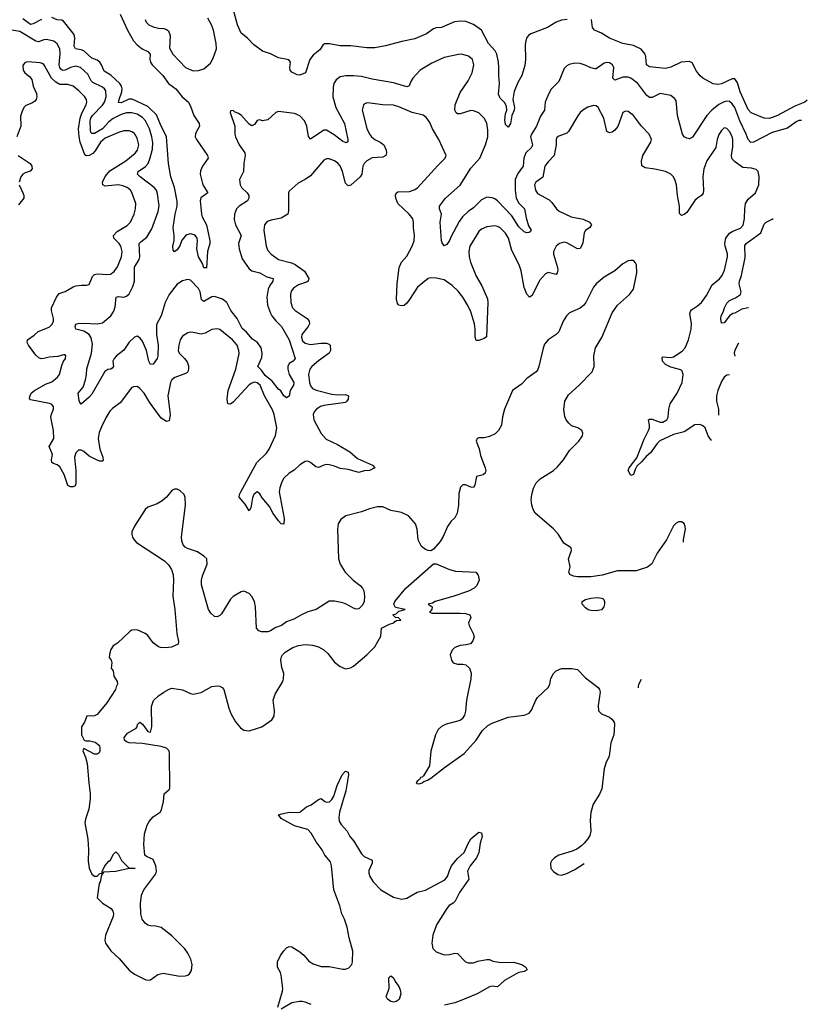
# Model space of a CAD drawing. Header units: inches. Extents: x 1834610 to 2027685, y 642842 to 774116.
# Tile 596 of 632: x 2010889 to 2016793, y 721612 to 728987. Entities that reach past the tile are written whole.
import ezdxf

# ---------------------------------------------------------------- set-up
doc = ezdxf.new("R2010")
doc.units = ezdxf.units.IN
doc.header["$MEASUREMENT"] = 0
doc.layers.add('C0712', color=7, linetype='Continuous')

msp = doc.modelspace()

# ---------------------------------------------------------------- linework, layer by layer
at = {"layer": 'C0712', "color": 5}
for points, elevation in [([(2011641.5, 729030), (2011698, 728910), (2011742.7, 728830), (2011770, 728799.7), (2011806, 728770), (2011850.3, 728750), (2011866.3, 728730), (2011864.9, 728690), (2011869.2, 728670), (2011882.3, 728650), (2011962.4, 728570), (2012003.9, 728510), (2012059.6, 728470), (2012105.8, 728410), (2012154, 728370), (2012172.9, 728332.9), (2012194.7, 728270), (2012234.3, 728210), (2012236, 728190), (2012206.2, 728133.8), (2012205.4, 728110), (2012213.2, 728090), (2012298, 727970), (2012301.6, 727950), (2012259, 727890), (2012245, 727855), (2012242.2, 727830), (2012260.7, 727750), (2012299.5, 727690), (2012247.1, 727652.9), (2012241.8, 727630), (2012251.7, 727530), (2012257.4, 727510), (2012290.2, 727449.8), (2012313.4, 727330), (2012313.1, 727310), (2012296.4, 727250), (2012290, 727126), (2012288.8, 727128.9), (2012270, 727129.3), (2012260.1, 727160.1), (2012228.4, 727210), (2012216.8, 727270), (2012221.6, 727330), (2012218.5, 727350), (2012207.6, 727367.6), (2012196.1, 727376.1), (2012170, 727383), (2012142.9, 727377.1), (2012131.1, 727368.9), (2012103.7, 727336.3), (2012090, 727293.2), (2012070, 727263.7), (2012050, 727249.2), (2012040.2, 727260.2), (2012037, 727290), (2012045.9, 727334.1), (2012047.4, 727370), (2012039.8, 727430), (2012054.2, 727530), (2012069.2, 727590), (2012068.7, 727628.6), (2012049.2, 727730), (2012022, 727810), (2012003.5, 727910), (2011989.1, 728110), (2011943.3, 728203.3), (2011914.9, 728274.9), (2011850, 728336.6), (2011733.1, 728393.1), (2011707.3, 728392.7), (2011650, 728365.2), (2011630, 728367.6), (2011633.6, 728390), (2011654.1, 728445.9), (2011656.9, 728470), (2011652.3, 728490), (2011640.8, 728510), (2011571.3, 728571.3), (2011521.8, 728601.8), (2011503.2, 728650), (2011489.8, 728670), (2011470, 728684.1), (2011430, 728700.4), (2011370, 728753.5), (2011350, 728762.9), (2011308, 728770), (2011298, 728790), (2011303.2, 728850), (2011296.7, 728876.7), (2011217.4, 728977.4), (2011203.6, 728983.6), (2011170, 728987.1), (2011130, 729003.2)], 240), ([(2014992, 728988), (2014950, 728983.5), (2014910, 728969.7), (2014845.5, 728930), (2014719.3, 728880.7), (2014702.4, 728870), (2014690, 728854.5), (2014681.8, 728830), (2014679.1, 728800.9), (2014680.7, 728690), (2014675.6, 728644.4), (2014652.4, 728570), (2014622.2, 728517.8), (2014595.6, 728450), (2014585.3, 728390), (2014597.8, 728330), (2014595.3, 728310), (2014578, 728270), (2014568, 728210), (2014550, 728182.7), (2014530, 728202.7), (2014524.9, 728235.1), (2014530, 728282), (2014540.5, 728310), (2014538.4, 728338.4), (2014524.7, 728364.7), (2014490, 728399.5), (2014479.1, 728430), (2014485.3, 728510), (2014479.8, 728570), (2014481.6, 728630), (2014478.3, 728670), (2014464.7, 728730), (2014453.8, 728753.8), (2014403.2, 728810), (2014350, 728909.7), (2014290.9, 728950.9), (2014234.1, 728974.1), (2014190, 728976.8), (2014149.2, 728970.8), (2014050, 728928.2), (2014010, 728926), (2013990, 728918.7), (2013937.5, 728882.5), (2013850, 728843), (2013754.7, 728825.3), (2013632, 728792), (2013550, 728776.9), (2013490, 728775.8), (2013372.2, 728792.3), (2013290, 728792.6), (2013212.2, 728807.8), (2013174, 728806), (2013162.5, 728797.5), (2013138.5, 728761.5), (2013090, 728722.4), (2013064.5, 728690), (2013030.3, 728589.7), (2012990, 728572.3), (2012970, 728575.1), (2012930, 728595.1), (2012917, 728610), (2012914, 728630), (2012919.3, 728670), (2012907.3, 728687.3), (2012830, 728702.9), (2012770, 728732.3), (2012710, 728752), (2012642.8, 728802.8), (2012596, 728850), (2012550, 728887.3), (2012522.3, 728950), (2012489, 729070)], 240), ([(2011052.5, 728990), (2010990, 728957.3), (2010970, 728951.9), (2010913.7, 728993.7)], 240), ([(2011828.4, 728990), (2011836.5, 728970), (2011856, 728950), (2011890, 728933.5), (2011930, 728923.8), (2011970, 728920.7), (2011990, 728914.9), (2012004.6, 728904.6), (2012017.4, 728870), (2012013, 728773), (2012037.4, 728730), (2012132.9, 728630), (2012190, 728604.1), (2012230, 728607.3), (2012270, 728620.3), (2012318, 728662), (2012339.7, 728700.3), (2012364.3, 728770), (2012362.7, 728810), (2012340.9, 728910), (2012325.5, 728950), (2012299.2, 728999.2)], 260), ([(2016793.1, 728385.3), (2016775.3, 728370), (2016699.5, 728340.6), (2016570, 728269.8), (2016510, 728248), (2016469.8, 728249.8), (2016372.3, 728290), (2016350, 728314), (2016290, 728448), (2016270, 728514.5), (2016250, 728544.7), (2016230, 728543.9), (2016150, 728506.4), (2016122.6, 728502.6), (2016088, 728508), (2016009.7, 728549.7), (2015990, 728566), (2015963, 728603), (2015930, 728664), (2015910, 728674), (2015848.5, 728668.5), (2015770, 728633.1), (2015730, 728623.1), (2015610, 728633.6), (2015588, 728650), (2015583, 728710), (2015576.9, 728730), (2015547.6, 728767.6), (2015490, 728795.1), (2015410, 728809.8), (2015310, 728847.9), (2015250, 728887.6), (2015198.7, 728910), (2015182.7, 728930), (2015176.3, 728990)], 240), ([(2016749.2, 728233.1), (2016730, 728232.3), (2016710, 728223.1), (2016644.2, 728175.8), (2016530, 728142.7), (2016390, 728070.8), (2016370, 728067.7), (2016350, 728089.6), (2016335.2, 728130), (2016286.3, 728230), (2016250, 728330.6), (2016230, 728358.4), (2016210, 728373.6), (2016190, 728377.3), (2016170, 728371.9), (2016130, 728351.1), (2016076.6, 728310), (2016040.9, 728270), (2015933.5, 728106.5), (2015910, 728094.8), (2015890, 728099), (2015869.8, 728110), (2015858.2, 728130), (2015846.3, 728166.4), (2015821.1, 728270), (2015810, 728382.7), (2015798.1, 728398.1), (2015770, 728419.7), (2015690, 728433.5), (2015630, 728404.4), (2015610, 728404.4), (2015590, 728419.8), (2015522.9, 728510), (2015470, 728550.5), (2015450, 728557.4), (2015410, 728556.3), (2015350, 728533.3), (2015335.8, 728550), (2015342, 728630), (2015333.3, 728650), (2015310, 728664.7), (2015290, 728667.8), (2015270, 728661.6), (2015210, 728620.5), (2015199.9, 728620.1), (2015170, 728625.7), (2015127.2, 728647.2), (2015090, 728658.7), (2015050, 728662.6), (2015009, 728651), (2014990, 728641.6), (2014970, 728622), (2014930, 728525.1), (2014873.2, 728466.8), (2014852.8, 728430), (2014829.1, 728370), (2014822, 728310), (2014794.1, 728265.9), (2014763.8, 728190), (2014726, 728130), (2014718.8, 728110), (2014732.8, 728050), (2014726.5, 728030), (2014682.2, 727990), (2014668.4, 727950), (2014662.3, 727890), (2014624.2, 727835.8), (2014604, 727790), (2014602.1, 727710), (2014610.1, 727650.1), (2014630, 727613.8), (2014674, 727570), (2014684.3, 727504.3), (2014703.1, 727443.1), (2014722, 727410), (2014718.8, 727401.2), (2014707.7, 727392.3), (2014690, 727391.8), (2014670, 727398), (2014630, 727436.4), (2014577.9, 727517.9), (2014470, 727629.8), (2014450, 727645.3), (2014430, 727653.7), (2014390, 727656.9), (2014350, 727637.4), (2014290, 727578), (2014250, 727549.8), (2014208.4, 727511.6), (2014183.8, 727476.2), (2014120.5, 727359.5), (2014110, 727332.3), (2014090, 727302.7), (2014070, 727294), (2014054.8, 727314.8), (2014051.6, 727331.6), (2014041.8, 727470), (2014050.7, 727530), (2014036.3, 727570), (2014034.7, 727590), (2014081, 727650), (2014190, 727747.2), (2014270, 727876.3), (2014339.1, 727950), (2014381.4, 728050), (2014398.5, 728110), (2014399.1, 728159.1), (2014390, 728212.7), (2014371.2, 728250), (2014331.4, 728290), (2014290, 728306), (2014270, 728307.1), (2014190, 728281.5), (2014170, 728281.3), (2014159.6, 728290), (2014149.7, 728310), (2014152.9, 728350), (2014190, 728443), (2014251.6, 728528.4), (2014281.8, 728590), (2014293.8, 728650), (2014282, 728690), (2014254.1, 728714.1), (2014210, 728728), (2014190, 728729.7), (2014070, 728704.2), (2013979.4, 728660.6), (2013891.7, 728608.3), (2013836.5, 728550), (2013822.8, 728530), (2013807.7, 728492.3), (2013790, 728483.5), (2013690, 728513.6), (2013530, 728541.6), (2013450, 728561.2), (2013390, 728567.1), (2013333.5, 728566.5), (2013290, 728559.1), (2013261.8, 728538.2), (2013243.6, 728510), (2013237.8, 728482.2), (2013237.5, 728410), (2013259.3, 728330), (2013324.8, 728210), (2013348.8, 728090), (2013348.3, 728071.7), (2013335.4, 728064.6), (2013310, 728074), (2013245.6, 728125.6), (2013190, 728160.3), (2013170, 728159.3), (2013070, 728092), (2013053.6, 728113.6), (2013041.2, 728190), (2013024.2, 728230), (2012990, 728268.4), (2012950, 728284.2), (2012830, 728300.5), (2012810, 728293.3), (2012750, 728238.4), (2012710, 728229.6), (2012690, 728238.4), (2012670, 728232.7), (2012650, 728202.7), (2012630, 728191.8), (2012610, 728205.1), (2012550, 728272.7), (2012530, 728285.2), (2012498, 728298), (2012490, 728308), (2012470, 728306), (2012467.5, 728292.5), (2012502.4, 728190), (2012500.5, 728130), (2012505.5, 728110), (2012533.7, 728050), (2012576, 727990), (2012578.3, 727970), (2012569.1, 727910.9), (2012566, 727850), (2012537, 727790), (2012542, 727750), (2012552.2, 727730), (2012593.7, 727690), (2012607.2, 727670), (2012607.4, 727650), (2012596, 727630), (2012534.9, 727590), (2012513.1, 727570), (2012500.3, 727530), (2012497.8, 727490), (2012506.3, 727450), (2012548, 727370), (2012530.2, 727310), (2012533.6, 727270), (2012557.1, 727197.1), (2012610, 727120.3), (2012630, 727106), (2012690, 727092), (2012741.2, 727061.2), (2012788, 727048), (2012786.3, 727030), (2012763.2, 726996.8), (2012751, 726970), (2012742.2, 726910), (2012746.8, 726850), (2012767.9, 726790), (2012779.3, 726770), (2012810, 726731.3), (2012852.3, 726690), (2012909, 726590), (2012954.3, 726450), (2012939.3, 726430), (2012909, 726411), (2012899.4, 726390), (2012899.4, 726370), (2012909.5, 726330), (2012943.5, 726270), (2012940.5, 726250), (2012915.8, 726210), (2012910, 726168), (2012890, 726155.3), (2012870, 726168.7), (2012847.2, 726207.2), (2012830, 726220.5), (2012780.8, 726280.8), (2012730, 726321.7), (2012702, 726362), (2012673.7, 726390), (2012704, 726456), (2012706.8, 726490), (2012700.2, 726530), (2012670.5, 726570), (2012634.5, 726594.5), (2012590, 726646.6), (2012555.4, 726675.4), (2012518.4, 726750), (2012472.6, 726810), (2012440.8, 726870), (2012410, 726893.4), (2012350, 726914), (2012330, 726910.6), (2012270, 726876.8), (2012261.1, 726881), (2012250.6, 726890.7), (2012242.3, 726950), (2012230, 726973.8), (2012170, 727036.9), (2012150, 727042.4), (2012110, 727031.1), (2012070, 727007.1), (2012009.4, 726930), (2011978.4, 726870), (2011948.3, 726770), (2011914.7, 726705.3), (2011914, 726630), (2011926, 726550), (2011924, 726470), (2011920.7, 726450), (2011890, 726407.8), (2011870, 726405.1), (2011856.5, 726430), (2011840.2, 726510), (2011810, 726579.3), (2011790, 726604.5), (2011770, 726616.5), (2011750, 726608.9), (2011710, 726571.3), (2011670, 726512.4), (2011613.6, 726470), (2011595.9, 726450), (2011587.3, 726430), (2011591, 726390), (2011583.2, 726376.8), (2011573, 726370), (2011550, 726365.9), (2011527.9, 726352), (2011430, 726183.1), (2011410, 726158.7), (2011350, 726107), (2011338.9, 726118.9), (2011334.3, 726134.3), (2011326.9, 726190), (2011364, 726236), (2011382.2, 726290), (2011389.8, 726329.8), (2011391, 726371), (2011427.6, 726490), (2011435.9, 726555.9), (2011424.8, 726604.8), (2011409.3, 726629.3), (2011370, 726655.3), (2011309.4, 726670), (2011304.2, 726690), (2011310, 726706), (2011327.2, 726712.8), (2011364.6, 726715.4), (2011471.3, 726708.7), (2011510, 726717.4), (2011571, 726769.1), (2011595.1, 726804.9), (2011604.1, 726835.9), (2011611, 726909), (2011630, 726914.5), (2011670, 726909.4), (2011690, 726916), (2011710, 726934.9), (2011736.3, 726990), (2011749.1, 727030), (2011750, 727133), (2011783.5, 727190), (2011789.8, 727210), (2011785.1, 727310), (2011796.4, 727323.6), (2011841.7, 727358.3), (2011880.4, 727419.6), (2011926.8, 727550), (2011933.5, 727593.5), (2011923, 727683), (2011913.8, 727710), (2011896, 727730), (2011790.8, 727810), (2011770.9, 727830), (2011776, 727850), (2011832.3, 727887.7), (2011850.9, 727909.1), (2011867.2, 727952.8), (2011883.3, 728016.7), (2011886.1, 728066), (2011879.4, 728110), (2011862.8, 728170), (2011832.7, 728230), (2011810, 728255.7), (2011770, 728279), (2011729.4, 728289.4), (2011689.2, 728289.2), (2011650, 728276.7), (2011590, 728246.9), (2011557.3, 728222.7), (2011510, 728169.9), (2011450, 728136.1), (2011430, 728134.8), (2011422.8, 728142.8), (2011419.3, 728159.3), (2011418.4, 728230), (2011423.2, 728250), (2011435.8, 728270), (2011510, 728347.8), (2011524, 728370), (2011537.1, 728410), (2011534.2, 728454.2), (2011525.8, 728470), (2011510, 728482.6), (2011436.1, 728516.1), (2011424.3, 728530), (2011399.6, 728579.6), (2011346, 728630), (2011310, 728639.8), (2011270, 728629.9), (2011230, 728608.6), (2011210, 728605.7), (2011196.7, 728616.7), (2011188.9, 728628.9), (2011184.9, 728650), (2011192.1, 728732.1), (2011189.9, 728769.9), (2011170, 728806.4), (2011146.1, 728826.1), (2011090, 728838.2), (2011070, 728836.2), (2011030, 728822.4), (2011010, 728826.5), (2010890, 728898.4), (2010830.2, 728909.8)], 260), ([(2016074.7, 725835.3), (2016050.9, 725870), (2016027.8, 725930), (2016010, 725945.5), (2015990, 725954.5), (2015950, 725952.5), (2015870, 725901.2), (2015790, 725880.2), (2015686.3, 725833.7), (2015666.6, 725813.4), (2015616.7, 725743.3), (2015584.4, 725715.6), (2015550, 725674.2), (2015516.3, 725643.7), (2015502.1, 725617.9), (2015490, 725579.3), (2015470, 725574), (2015449.7, 725610), (2015456.8, 725630), (2015515.2, 725704.8), (2015570, 725846.4), (2015603.7, 725910), (2015609.9, 725930), (2015609.8, 725950), (2015602.9, 725990), (2015610, 725994.6), (2015630, 725994), (2015690, 725972.2), (2015710, 725973.6), (2015738.9, 725990), (2015750.9, 726010), (2015755.8, 726070), (2015765.6, 726110), (2015816.2, 726190), (2015854.6, 726270), (2015862.7, 726330), (2015855.7, 726355.7), (2015844.4, 726364.4), (2015770, 726383.7), (2015730, 726404.4), (2015707.4, 726430), (2015704.1, 726455.9), (2015710, 726461.3), (2015770, 726456.3), (2015790, 726462.3), (2015855.3, 726504.7), (2015877.7, 726530), (2015902.1, 726590), (2015922.1, 726670), (2015925, 726710), (2015913, 726787), (2015917.6, 726802.4), (2015926.1, 726813.9), (2015970, 726842.8), (2015998.7, 726870), (2016038, 726922), (2016079.2, 727000.8), (2016134, 727046), (2016154.1, 727070), (2016171.7, 727110), (2016194, 727210), (2016194.5, 727234.5), (2016177, 727290), (2016175.2, 727310), (2016183.4, 727350), (2016210.4, 727389.6), (2016235.6, 727404.4), (2016293.1, 727426.9), (2016312.7, 727447.3), (2016322.8, 727497.2), (2016323.5, 727570), (2016329.8, 727610), (2016350, 727643.7), (2016405.6, 727690), (2016429.7, 727750), (2016433, 727813), (2016423.7, 727850), (2016410, 727866), (2016375.4, 727875.4), (2016310, 727880.4), (2016246, 727926), (2016228.2, 727948.2), (2016224.2, 727970), (2016235.2, 728035.2), (2016235.9, 728090), (2016230, 728111.8), (2016210, 728149.6), (2016190, 728173.6), (2016170, 728176.2), (2016150, 728157), (2016130, 728126.6), (2016116.9, 728090), (2016106.7, 728030), (2016040.7, 727930), (2016017.4, 727870), (2016009.5, 727810), (2016015.6, 727710), (2016012.2, 727687.8), (2015998.8, 727670), (2015970, 727651.6), (2015950, 727631.9), (2015890, 727544.2), (2015870, 727528.4), (2015850, 727520.5), (2015835.6, 727535.6), (2015833.7, 727590), (2015819.3, 727670), (2015812.4, 727750), (2015803.4, 727783.4), (2015789.7, 727810), (2015769.8, 727829.8), (2015730, 727851.1), (2015649, 727869), (2015577.1, 727877.2), (2015552.1, 727892.1), (2015548.9, 727928.9), (2015559.5, 727970), (2015621.2, 728070), (2015624.7, 728090), (2015606.3, 728130), (2015549.8, 728189.8), (2015490, 728269.5), (2015450, 728300.7), (2015430, 728302.9), (2015410, 728292.3), (2015372.6, 728187.4), (2015350, 728159.7), (2015330, 728146), (2015310, 728140.5), (2015289.1, 728149.1), (2015267, 728250), (2015224.5, 728330), (2015210, 728341.6), (2015190, 728344.7), (2015146.6, 728333.4), (2015110, 728309.6), (2015090, 728292), (2015072.6, 728267.4), (2015003.7, 728150), (2014990, 728137.4), (2014930, 728116.2), (2014915.2, 728104.8), (2014910.4, 728089.6), (2014910.3, 728050), (2014895.6, 727970), (2014850, 727923.1), (2014826, 727890), (2014811.5, 727808.5), (2014757, 727770), (2014747.9, 727750), (2014755.3, 727710), (2014770, 727685.7), (2014858.7, 727638.7), (2014878.9, 727618.9), (2014911.8, 727571.8), (2014933.6, 727553.6), (2015022.4, 727510), (2015113.1, 727493.1), (2015160.3, 727470), (2015174.3, 727450), (2015163.7, 727430), (2015131.3, 727408.7), (2015119.8, 727390), (2015110, 727317.2), (2015100.8, 727290), (2015090, 727273.3), (2015070, 727271), (2014990, 727316.2), (2014970, 727319.8), (2014936.4, 727310), (2014910.3, 727290), (2014890.2, 727250), (2014889.3, 727230), (2014921.2, 727130), (2014924.1, 727110), (2014918.2, 727090), (2014910, 727079.1), (2014850, 727093.6), (2014830, 727084.8), (2014786.2, 727033.8), (2014730, 726922.4), (2014710, 726908), (2014690, 726931.5), (2014670, 726982), (2014646.8, 727106.7), (2014634, 727150), (2014579.1, 727259.1), (2014552.9, 727350), (2014530, 727387.9), (2014490, 727427.1), (2014470, 727438.4), (2014450, 727442.2), (2014390, 727436.4), (2014350, 727418), (2014330, 727401.7), (2014264.2, 727290), (2014254.7, 727250), (2014257.2, 727210), (2014267.3, 727170), (2014310, 727067.2), (2014353.8, 726993.8), (2014396, 726896), (2014398.2, 726870), (2014387.5, 726612.5), (2014370, 726599.1), (2014330, 726584.7), (2014310, 726583.7), (2014302, 726610), (2014303.7, 726670), (2014297.3, 726710), (2014270, 726798), (2014247.6, 726847.6), (2014210.5, 726910), (2014174.9, 726954.9), (2014130, 726997.5), (2014070, 727039.2), (2014010, 727052.4), (2013970, 727054.3), (2013950, 727048), (2013870, 726983.2), (2013810, 726891.1), (2013790, 726864.2), (2013770, 726847.3), (2013750, 726844.5), (2013730, 726849.4), (2013721.7, 726861.7), (2013714.5, 726894.5), (2013719.4, 727010), (2013733.6, 727130), (2013750.8, 727170), (2013790, 727214.9), (2013832, 727290), (2013845.3, 727330), (2013848.8, 727370), (2013840.7, 727430), (2013842, 727470), (2013835.1, 727495.1), (2013808.6, 727530), (2013724.2, 727610), (2013708.7, 727650), (2013706, 727674), (2013711.2, 727688.8), (2013723.1, 727696.9), (2013810, 727700.6), (2013847, 727713), (2013870, 727728.2), (2014023.9, 727896), (2014079.3, 727950), (2014086, 727970), (2014029.9, 728089.9), (2013982.7, 728170), (2013961.6, 728221.6), (2013936, 728256), (2013913.5, 728273.5), (2013830, 728291.4), (2013730, 728335.1), (2013690, 728347), (2013609.9, 728349.9), (2013495.6, 728364.4), (2013479.9, 728360.1), (2013466.4, 728350), (2013456.5, 728310), (2013491.7, 728171.7), (2013511.2, 728130), (2013526.4, 728110), (2013550, 728090.2), (2013591.1, 728071.1), (2013617.9, 728050), (2013636.6, 728010), (2013638.5, 727990), (2013633.1, 727970), (2013610, 727958.9), (2013530, 727951.6), (2013490, 727930.6), (2013470.2, 727910), (2013460.5, 727890), (2013453.6, 727830), (2013441.2, 727810), (2013370, 727748.6), (2013350, 727742), (2013330, 727763.6), (2013308, 727850), (2013290, 727892.3), (2013272.8, 727912.8), (2013249.6, 727930), (2013210, 727945.8), (2013190, 727945.3), (2013170, 727936), (2013070, 727816.9), (2013030, 727789.7), (2012977.6, 727762.4), (2012910, 727704), (2012904.4, 727690), (2012904.7, 727555.3), (2012899.1, 727530), (2012850, 727501), (2012773.4, 727486.6), (2012745.1, 727474.9), (2012724.6, 727450), (2012718, 727410), (2012736.1, 727290), (2012750, 727258.4), (2012774.9, 727230), (2012830, 727191.3), (2012925.7, 727165.7), (2012953.4, 727153.3), (2013024.6, 727104.6), (2013056.6, 727050), (2013052.1, 727030), (2013039.1, 727020.9), (2012979.5, 727000.5), (2012942.4, 726977.6), (2012925, 726955), (2012918.2, 726930), (2012920.6, 726870), (2012934, 726830), (2012954, 726810), (2013043.7, 726750), (2013057.8, 726730), (2013060.2, 726710), (2013052.3, 726690), (2013004.5, 726630), (2013002, 726610), (2013010, 726582.6), (2013030, 726564.7), (2013070, 726553.2), (2013145.5, 726565.5), (2013190, 726563.5), (2013210, 726557.7), (2013217.3, 726550), (2013218, 726510), (2013208, 726490), (2013130, 726432.7), (2013079.8, 726390), (2013063.7, 726370), (2013054.3, 726330), (2013061.5, 726270), (2013070, 726243.7), (2013084.8, 726224.8), (2013112.1, 726212.1), (2013230, 726182.9), (2013270, 726177.3), (2013330, 726178.6), (2013354.4, 726170), (2013350, 726144.5), (2013342.3, 726130), (2013330, 726119.8), (2013170, 726097.7), (2013144.4, 726090), (2013113.4, 726070), (2013096.5, 726050), (2013088.4, 726030), (2013092.9, 725990), (2013150, 725887.1), (2013185.6, 725845.6), (2013270, 725806.2), (2013363.2, 725750), (2013421.3, 725701.4), (2013534, 725650), (2013550.7, 725630), (2013510, 725611.6), (2013470, 725608.6), (2013430, 725594.5), (2013350, 725618.3), (2013290, 725626.6), (2013250, 725644.1), (2013210, 725654), (2013190, 725656), (2013170, 725651.4), (2013130, 725632), (2013110, 725639.2), (2013070, 725670.9), (2013050, 725680.4), (2013030, 725676.8), (2012990, 725654.2), (2012946.5, 725613.5), (2012909, 725590), (2012870, 725554.3), (2012854.2, 725525.8), (2012838.3, 725481.7), (2012833.7, 725450), (2012872.1, 725250), (2012870, 725209.3), (2012850, 725212), (2012830, 725233.3), (2012790, 725287.3), (2012761.6, 725341.6), (2012706.4, 725406.4), (2012690, 725435.1), (2012670, 725449.7), (2012643.9, 725430), (2012634.8, 725405.2), (2012622, 725330), (2012610, 725307.3), (2012579.4, 725359.4), (2012533.6, 725410), (2012536.9, 725430), (2012546.8, 725450), (2012667.1, 725670), (2012739.1, 725740.9), (2012759.9, 725770), (2012806.4, 725873.6), (2012816.6, 725930), (2012796, 726030), (2012784.4, 726064.4), (2012723, 726170), (2012692.2, 726250), (2012670, 726267.8), (2012650, 726271.6), (2012630, 726265), (2012610, 726251.6), (2012490, 726123.5), (2012470, 726106.3), (2012449.8, 726109.8), (2012444.8, 726144.8), (2012451.9, 726210), (2012507.9, 726370), (2012533.1, 726486.9), (2012532.5, 726510), (2012520.3, 726550), (2012485, 726590), (2012390, 726665.7), (2012370, 726672.8), (2012330, 726666.9), (2012279.8, 726640.2), (2012250, 726632.1), (2012190, 726645.1), (2012170, 726646.6), (2012150, 726641.3), (2012110, 726615.6), (2012093.1, 726590), (2012081.3, 726550), (2012077.8, 726510), (2012084.9, 726490), (2012124.9, 726450), (2012143.5, 726423.5), (2012153.9, 726393.9), (2012155.4, 726370), (2012150.2, 726350), (2012139.6, 726340.4), (2012051.6, 726308.4), (2012030.3, 726290), (2012020.2, 726270), (2012000.5, 726170), (2012018, 726030), (2012010, 725983.7), (2011990, 725977.4), (2011950, 726003.5), (2011862, 726122), (2011822.2, 726190), (2011790, 726225.4), (2011770, 726238.7), (2011742.9, 726237.1), (2011730, 726231.8), (2011719.6, 726220.4), (2011642.2, 726117.8), (2011585.3, 726074.7), (2011565.7, 726054.3), (2011534.1, 726005.9), (2011501.8, 725938.2), (2011485.4, 725894.6), (2011476.5, 725850), (2011490.1, 725770.1), (2011513, 725710), (2011515.1, 725684.9), (2011510, 725680.7), (2011490, 725681.5), (2011470, 725687.9), (2011410, 725716.8), (2011370, 725752.9), (2011350, 725763.9), (2011330, 725763.1), (2011310, 725742.4), (2011298.9, 725710), (2011311, 725610), (2011310.2, 725509.8), (2011304.2, 725495.8), (2011290, 725488.7), (2011268.8, 725488.8), (2011250, 725496.9), (2011221.2, 725581.2), (2011190, 725638.2), (2011170, 725653.5), (2011142.4, 725662.4), (2011130.8, 725670.8), (2011128.2, 725690), (2011134.6, 725730), (2011109.4, 725790), (2011143.9, 725850), (2011141.2, 725910), (2011122, 726010), (2011126.5, 726033.5), (2011141.7, 726070), (2011143, 726090), (2011126.3, 726106.3), (2011112.8, 726112.8), (2010970, 726139.5), (2010963, 726150), (2010964.2, 726164.2), (2010975.8, 726190), (2010998.7, 726210), (2011083.3, 726256.7), (2011130, 726275.4), (2011173.5, 726310), (2011187.2, 726330), (2011204.1, 726395.9), (2011215.2, 726424.8), (2011232, 726450), (2011236, 726470), (2011230, 726477.2), (2011217, 726477), (2011174.9, 726465.1), (2011110, 726459.8), (2011070, 726448.9), (2011050, 726447.9), (2011033.5, 726453.5), (2011010, 726475.6), (2010955.3, 726550), (2010944.8, 726570), (2010947.1, 726590), (2010996.5, 726623.5), (2011028.5, 726651.5), (2011110, 726684.2), (2011132.9, 726707.1), (2011141.7, 726730), (2011143.4, 726750), (2011127.7, 726810), (2011128.6, 726830), (2011165.5, 726910), (2011184.6, 726935.4), (2011230, 726951.9), (2011290, 726987.3), (2011310, 726994.5), (2011350, 726999.6), (2011390, 726997.6), (2011410, 727004), (2011435.2, 727064.8), (2011450, 727079.1), (2011470, 727084.5), (2011550, 727078.6), (2011570, 727082), (2011597.9, 727102.1), (2011622.7, 727137.3), (2011652.5, 727210), (2011657.2, 727250), (2011647, 727290), (2011635, 727310), (2011595, 727350), (2011591.6, 727370), (2011619.4, 727400.6), (2011693.8, 727446.2), (2011718.9, 727470), (2011747, 727530), (2011757.4, 727570), (2011760.3, 727610), (2011730, 727693), (2011719.8, 727710), (2011695.1, 727730), (2011663.2, 727743.2), (2011630, 727749.9), (2011530, 727739.8), (2011511.2, 727750), (2011509.3, 727770), (2011530, 727812.8), (2011564.8, 727855.2), (2011684.5, 727930), (2011753.5, 727986.5), (2011771.2, 728010), (2011783, 728050), (2011770, 728099.6), (2011750, 728134.8), (2011730, 728148), (2011710, 728153.8), (2011670, 728155), (2011630, 728142.8), (2011530, 728099.9), (2011494.6, 728070), (2011455.3, 728004.7), (2011436, 727984), (2011409.9, 727969.9), (2011390, 727967.5), (2011376.1, 727976.1), (2011341.4, 728070), (2011333.8, 728110), (2011330.7, 728169.3), (2011341.1, 728250), (2011353.9, 728286.1), (2011387.2, 728350), (2011392.9, 728370), (2011389.8, 728390), (2011377, 728410), (2011333.5, 728453.5), (2011290, 728488.4), (2011250, 728500.8), (2011190, 728503.2), (2011159.4, 728519.4), (2011127.3, 728550), (2011078.6, 728638.6), (2011070, 728651.1), (2011058.2, 728658.2), (2011043.3, 728663.3), (2010950, 728672.6), (2010930, 728667), (2010912.4, 728647.6), (2010914.4, 728610), (2010928.4, 728590), (2010963, 728563), (2010979.3, 728539.3), (2010990.2, 728490), (2011014.7, 728434.7), (2011018.6, 728410), (2011012.8, 728390), (2011003.1, 728376.9), (2010978.8, 728361.2), (2010936.1, 728343.9), (2010919.3, 728330), (2010904.5, 728295.5), (2010894.3, 728265.7), (2010896.3, 728190), (2010866.8, 728110)], 280), ([(2010878.6, 727970), (2010967.2, 727910), (2010980.6, 727890), (2010983.5, 727870), (2010967.9, 727852.1), (2010930, 727841.2), (2010912.3, 727830), (2010896.8, 727810), (2010884.7, 727770)], 280), ([(2010884.8, 727750), (2010913.7, 727690), (2010920.6, 727670), (2010920.8, 727650), (2010878.9, 727601.1)], 280), ([(2016350.7, 726830.3), (2016350.4, 726830), (2016301.4, 726818.6), (2016250, 726789.6), (2016234.2, 726785.8), (2016210.4, 726769.6), (2016170, 726716), (2016150, 726715.3), (2016143.5, 726750), (2016147.8, 726770), (2016163, 726797), (2016171, 726830), (2016190, 726864.6), (2016210, 726885.2), (2016255.3, 726904.7), (2016292.6, 726930), (2016297.2, 726950), (2016281, 727010), (2016283.7, 727030), (2016298.8, 727070), (2016325.9, 727205.9), (2016324.9, 727295.1), (2016334, 727310), (2016445.6, 727390), (2016470, 727457), (2016485.6, 727470), (2016530, 727492.2), (2016537.7, 727498.7)], 260), ([(2015864.4, 725074.3), (2015865.4, 725094.6), (2015879.8, 725170), (2015877.8, 725190), (2015870, 725213.6), (2015850, 725226.3), (2015830, 725225.1), (2015810, 725215.8), (2015790, 725196.2), (2015737, 725090), (2015667.6, 724992.4), (2015628.2, 724911.8), (2015593.9, 724886.1), (2015510, 724859), (2015370, 724858), (2015254.4, 724825.6), (2015170, 724815.2), (2015070, 724814.1), (2015039.4, 724819.4), (2015012.1, 724832.2), (2015006, 724850), (2015015.8, 724890), (2015002.2, 724950), (2015024.5, 725010), (2015022.7, 725030), (2014967.4, 725067.4), (2014927.8, 725130), (2014890, 725172.3), (2014754, 725290), (2014737.8, 725317.8), (2014728.3, 725350), (2014723.5, 725390), (2014727.4, 725430), (2014741.3, 725478.7), (2014761.2, 725518.8), (2014791.4, 725548.6), (2014889.8, 725610.2), (2014921.5, 725638.5), (2014965.4, 725690), (2015010, 725759.3), (2015080.7, 725830), (2015107, 725870), (2015109.5, 725890), (2015103.7, 725910), (2015073.2, 725930), (2015026.1, 725946.1), (2015004.2, 725964.2), (2014985, 725990), (2014974.6, 726014.7), (2014967.1, 726067.1), (2014975.6, 726130), (2015003.3, 726176.7), (2015083.5, 726250), (2015179.1, 726350), (2015195.3, 726390), (2015192.8, 726470), (2015205.5, 726530), (2015252.5, 726607.5), (2015329.3, 726790.7), (2015369.9, 726850.1), (2015460.5, 726930), (2015489.7, 726970), (2015514, 727090), (2015513.3, 727150), (2015505.8, 727165.8), (2015490, 727182.7), (2015470, 727184.5), (2015450, 727180.5), (2015410, 727158.3), (2015350, 727107.4), (2015270, 727058.9), (2015210.3, 727010), (2015190, 726984.2), (2015133.6, 726870), (2015118.8, 726850), (2015090, 726827), (2015010, 726790.8), (2014986.9, 726770), (2014961.8, 726730), (2014930.3, 726650), (2014910, 726629.7), (2014851.1, 726588.9), (2014824, 726555.9), (2014813.2, 726526.8), (2014780.8, 726390), (2014770, 726362.9), (2014759.5, 726350), (2014690, 726298.5), (2014650, 726256.8), (2014582.3, 726210), (2014522.4, 726070), (2014507.8, 726012.2), (2014500.8, 725950), (2014478.3, 725910), (2014453.6, 725886.4), (2014410, 725865.5), (2014370, 725856.4), (2014330, 725856.2), (2014318.8, 725850), (2014310.6, 725830), (2014333.2, 725773.2), (2014342.7, 725722.7), (2014378.7, 725630), (2014383, 725610), (2014377.3, 725590), (2014362, 725578), (2014314.4, 725565.6), (2014299.5, 725500.5), (2014290, 725483.7), (2014270, 725485.6), (2014230, 725502.4), (2014210, 725502), (2014193.7, 725486.3), (2014182, 725438), (2014179.5, 725350), (2014168.2, 725290), (2014150, 725256), (2014123, 725230), (2014094.9, 725190), (2014063.2, 725116.8), (2014041.3, 725078.7), (2013990, 725021.2), (2013970, 725009), (2013950, 725011.6), (2013930, 725017.6), (2013901.4, 725041.4), (2013876.8, 725090), (2013867.7, 725170), (2013855.5, 725210), (2013803.5, 725270), (2013750, 725296.5), (2013670, 725311.6), (2013610, 725337.2), (2013570, 725338.7), (2013510, 725323.5), (2013450, 725300.4), (2013334.8, 725270), (2013296, 725244), (2013275.8, 725210), (2013270.2, 725169.8), (2013278.5, 724950), (2013291.5, 724910), (2013329.2, 724850), (2013389, 724790), (2013440.9, 724750), (2013458.3, 724730), (2013468, 724710), (2013474.2, 724670), (2013470.2, 724629.8), (2013457.6, 724602.4), (2013430, 724575.1), (2013410, 724572), (2013390, 724578.7), (2013335.1, 724610), (2013310, 724618.1), (2013250, 724632.8), (2013210, 724630.8), (2013111.7, 724568.3), (2013050, 724551.2), (2013001, 724530), (2012943.1, 724496.9), (2012890, 724476.2), (2012851.1, 724448.9), (2012810, 724433.3), (2012769.6, 724410.3), (2012750, 724403), (2012702.6, 724402.6), (2012680.5, 724410), (2012664.7, 724430), (2012655.6, 724590), (2012648.3, 724630), (2012630, 724666.6), (2012610, 724689.5), (2012570, 724705.6), (2012550, 724701.3), (2012490, 724666.3), (2012470, 724647.6), (2012402.7, 724537.3), (2012390, 724525.1), (2012370, 724515.3), (2012350, 724517.6), (2012321.4, 724541.4), (2012303.9, 724570), (2012252.9, 724752.9), (2012252.1, 724790), (2012259.2, 724820.8), (2012294.7, 724910), (2012291.4, 724950), (2012270, 724969.3), (2012221, 725001), (2012146.9, 725026.9), (2012130, 725036.2), (2012113.4, 725053.4), (2012103.3, 725083.3), (2012100.9, 725110), (2012132.9, 725352.9), (2012130, 725408), (2012120.9, 725430), (2012090, 725459.5), (2012070, 725469.5), (2012050, 725471.6), (2012030, 725459.5), (2011988.2, 725411.8), (2011955.9, 725384.1), (2011918.9, 725361.1), (2011850, 725335.1), (2011830, 725319.5), (2011750, 725193.2), (2011730.5, 725150), (2011730.5, 725130), (2011734.9, 725110), (2011746, 725090), (2011764.9, 725070), (2011974.7, 724934.7), (2012005.1, 724905.1), (2012026.7, 724870), (2012038.7, 724830), (2012042, 724790), (2012037.4, 724670), (2012053.1, 724570), (2012067.2, 724390), (2012079.5, 724330), (2012076.4, 724310), (2012027.1, 724287.2), (2011981.5, 724281.5), (2011945.2, 724285.2), (2011929.4, 724290), (2011890, 724319.6), (2011850, 724374.5), (2011829.7, 724389.7), (2011770, 724416.2), (2011730, 724415.1), (2011714.9, 724405.1), (2011622.8, 724317.2), (2011590, 724296.2), (2011572.4, 724270), (2011563.8, 724243.8), (2011560.5, 724210), (2011574, 724190), (2011580.7, 724170), (2011574.8, 724130), (2011590.8, 724110), (2011594.8, 724070), (2011618.8, 724030), (2011622.8, 724010), (2011611, 723990), (2011607.3, 723970), (2011543, 723870), (2011483.4, 723796.6), (2011470, 723782.7), (2011450, 723772.3), (2011429.3, 723769.3), (2011410, 723773.2), (2011391, 723769), (2011374.4, 723725.6), (2011352, 723690), (2011352, 723630), (2011371.6, 723591.6), (2011384.7, 723584.7), (2011414.6, 723585.4), (2011455.5, 723575.5), (2011486.8, 723550), (2011490.5, 723530), (2011490, 723508), (2011484, 723496), (2011470, 723486), (2011450, 723486), (2011370, 723528), (2011361, 723510), (2011382.5, 723462.5), (2011394.5, 723414.5), (2011406.5, 723270), (2011418.3, 723190), (2011418.3, 723150), (2011406.8, 723073.2), (2011381.8, 722998.2), (2011378, 722970), (2011400.2, 722850), (2011404.9, 722770), (2011403, 722683), (2011410, 722631.3), (2011430, 722587.3), (2011450, 722571), (2011468.7, 722571.3), (2011490, 722592), (2011506, 722594), (2011506, 722606), (2011528, 722650), (2011556.4, 722683.6), (2011568.4, 722691.6), (2011590, 722734), (2011610, 722754), (2011630, 722734), (2011652, 722690), (2011710, 722632), (2011754, 722630), (2011710, 722629.6), (2011610, 722606.6), (2011518, 722602), (2011502, 722578), (2011491, 722530), (2011483.5, 722516.5), (2011470.7, 722410), (2011510.6, 722370), (2011574, 722330), (2011586.8, 722310), (2011591, 722290), (2011590.6, 722270), (2011532.7, 722130), (2011528, 722090), (2011533.4, 722070), (2011572.8, 722012.8), (2011635.5, 721955.5), (2011710, 721868.2), (2011750, 721836.4), (2011830, 721796.5), (2011850, 721791.8), (2011870, 721795.8), (2011925.3, 721834.7), (2011964.5, 721844.5), (2012090, 721823), (2012130, 721824.9), (2012149.6, 721830.4), (2012160.7, 721839.3), (2012175.8, 721864.2), (2012181.3, 721910), (2012173, 721950), (2012150, 721996), (2012126.7, 722026.7), (2012030, 722124.5), (2011950, 722186.6), (2011910, 722198), (2011870, 722199.7), (2011850, 722205.4), (2011830, 722218.9), (2011808.1, 722250), (2011798, 722290), (2011793.8, 722366.2), (2011800.9, 722430), (2011818.4, 722470), (2011909.7, 722590), (2011913.7, 722610), (2011909.7, 722650), (2011890, 722696.2), (2011838.4, 722718.4), (2011827.6, 722730), (2011819.8, 722810), (2011823.7, 722890), (2011845.6, 722954.4), (2011859.4, 722980.6), (2011890, 723015.3), (2011941.2, 723050), (2011952.1, 723067.9), (2011968, 723130), (2011971.4, 723188.5), (2012010, 723220.5), (2012015.1, 723230), (2012011.7, 723490), (2012009.3, 723510), (2011990, 723531.5), (2011950, 723542), (2011810, 723565.1), (2011709.6, 723569.6), (2011690, 723577.2), (2011674, 723590), (2011673.2, 723610), (2011698, 723642), (2011760.9, 723679.1), (2011769.2, 723690), (2011773.2, 723706.8), (2011790, 723724.7), (2011810, 723711), (2011850, 723654.8), (2011870, 723650.8), (2011879.2, 723690), (2011877.1, 723842.8), (2011893.2, 723886.8), (2011930, 723921.6), (2011970, 723950.4), (2012010, 723973), (2012030, 723979.1), (2012110, 723968.2), (2012170, 723939.3), (2012190, 723934.9), (2012250, 723948.2), (2012330, 723992), (2012370, 723998), (2012390, 723995.8), (2012406, 723986), (2012418.4, 723970), (2012455.8, 723830), (2012472.7, 723790), (2012507.5, 723727.5), (2012542.9, 723682.9), (2012570, 723664.9), (2012610, 723660.5), (2012704, 723690), (2012778, 723742), (2012796.9, 723770), (2012799.7, 723810), (2012789.7, 723890), (2012804.7, 723935.3), (2012860.9, 724030), (2012866.6, 724050), (2012869.4, 724090), (2012854.8, 724134.8), (2012846, 724190), (2012849.2, 724210), (2012859.3, 724230), (2012878.4, 724250), (2012935.7, 724284.3), (2012979.9, 724300.1), (2013030, 724307), (2013083.2, 724303.2), (2013128.8, 724288.9), (2013170, 724266), (2013200, 724240), (2013250, 724174.9), (2013290, 724142.4), (2013330, 724125.5), (2013367.5, 724132.5), (2013390, 724144), (2013492.3, 724230), (2013550, 724290.7), (2013595.6, 724370), (2013602, 724430), (2013660.4, 724459.6), (2013692.7, 724470), (2013700.1, 724479.9), (2013713.3, 724486.7), (2013746, 724490), (2013727.3, 724507.3), (2013706, 724510), (2013686, 724530), (2013710, 724538), (2013730, 724556), (2013778, 724570), (2013705.1, 724585.1), (2013694.5, 724610), (2013701.3, 724630), (2013784.7, 724730), (2013990, 724911), (2014010, 724911), (2014110, 724868.2), (2014156.2, 724856.2), (2014308.4, 724848.4), (2014326.4, 724826.4), (2014332.4, 724790), (2014316.5, 724750), (2014294.9, 724730), (2014252.8, 724707.2), (2014134.6, 724665.4), (2014002.8, 724630), (2013982.4, 724617.6), (2013951.3, 724610), (2013982, 724590), (2013978, 724570), (2013962, 724550), (2013980.7, 724540.7), (2014190, 724543), (2014230, 724539.8), (2014263, 724530), (2014270.3, 724510), (2014253.1, 724470), (2014258, 724450), (2014288.6, 724390), (2014295.2, 724364.8), (2014286.7, 724333.3), (2014267.2, 724312.8), (2014236.1, 724303.9), (2014190, 724299.2), (2014150, 724285.1), (2014130, 724265.1), (2014116.5, 724230), (2014124.9, 724190), (2014139.3, 724170), (2014170, 724159), (2014210, 724159.6), (2014234.4, 724154.4), (2014259.5, 724130), (2014273, 724093), (2014271.9, 724050), (2014238.5, 723890), (2014231.5, 723808.5), (2014223.4, 723776.6), (2014205.5, 723750), (2014190, 723738.7), (2014086, 723710), (2014050, 723692), (2014025.5, 723670), (2014006, 723630), (2013970, 723508.7), (2013960.7, 723399.3), (2013916, 723324), (2013906, 723314), (2013894, 723310), (2013884.7, 723295.3), (2013870, 723286), (2013862, 723270), (2013864.7, 723264.7), (2013883.6, 723263.6), (2013906, 723270), (2013919, 723281), (2013946, 723290), (2013970, 723304.7), (2014073.4, 723386.6), (2014219.6, 723490), (2014309.5, 723590), (2014357.3, 723662.6), (2014398.9, 723701.1), (2014430, 723717.3), (2014550, 723762.3), (2014670, 723777.6), (2014707.9, 723792.1), (2014725.1, 723814.9), (2014756.9, 723890), (2014769.6, 723910), (2014853.3, 723986.7), (2014863.5, 724010), (2014870, 724051.3), (2014889.3, 724090), (2014910, 724110.7), (2014950, 724127.3), (2015027.1, 724127.1), (2015070, 724118.8), (2015130, 724057.3), (2015225.8, 723985.8), (2015236.3, 723970), (2015240.5, 723950), (2015224.9, 723850), (2015228.4, 723810), (2015250, 723786.8), (2015310, 723762.8), (2015328.1, 723748.1), (2015344.9, 723724.9), (2015347.7, 723707.7), (2015341.6, 723630), (2015321.3, 723570), (2015308.3, 723471.7), (2015282.9, 723417.1), (2015270, 723375.3), (2015252.9, 723227.1), (2015234.7, 723185.3), (2015188, 723110), (2015170, 723048), (2015165.3, 722990), (2015170.8, 722910), (2015163.4, 722876.6), (2015148.5, 722851.5), (2015120.4, 722819.6), (2015100.5, 722799.5), (2015064.9, 722775.1), (2015030, 722759.3), (2014930, 722729.4), (2014898.8, 722710), (2014877.3, 722690), (2014868, 722670), (2014870.8, 722630), (2014890, 722606.8), (2014924.1, 722584.1), (2014950, 722579.1), (2014990, 722590.5), (2015050, 722621.6), (2015121, 722667.3)], 320), ([(2016276.6, 726563.5), (2016249.2, 726510.8), (2016243.9, 726490), (2016249.5, 726466)], 280), ([(2016210.6, 726326), (2016210, 726326.2), (2016190, 726323.5), (2016170.3, 726310), (2016150, 726278.4), (2016122, 726210), (2016111.2, 726170), (2016111.1, 726130), (2016126.1, 726070), (2016127.5, 726047.5), (2016127.1, 726024.8)], 280), ([(2015527.9, 723981.8), (2015526.6, 723990), (2015529.7, 724010.2), (2015549.5, 724047.8)], 320), ([(2012823.5, 721590), (2012859.4, 721710), (2012861.7, 721730), (2012849.8, 721829.8), (2012843.8, 721850), (2012820.9, 721890), (2012821, 721930), (2012843.5, 721976.5), (2012870, 722013.2), (2012890, 722035.4), (2012910, 722044.3), (2012930, 722041.5), (2012990, 722004.7), (2013019.5, 721979.5), (2013056.1, 721936.1), (2013090, 721914.3), (2013150, 721895.3), (2013210, 721895.8), (2013310, 721874.9), (2013330, 721874.9), (2013355.8, 721884.2), (2013377.6, 721910), (2013383.5, 721930), (2013386.6, 722010), (2013358.8, 722110), (2013344.2, 722190), (2013323.8, 722250), (2013302.6, 722290), (2013289.2, 722350), (2013243.9, 722470), (2013226.6, 722650), (2013218, 722678), (2013175.6, 722730), (2013155.4, 722770), (2013111.2, 722830), (2013073.9, 722893.9), (2013050, 722921.4), (2012950, 722949.8), (2012850, 723004.7), (2012829.3, 723030), (2012843, 723037), (2012910, 723051.1), (2012970, 723047.9), (2012990, 723051.5), (2013039.6, 723090), (2013073.8, 723106.2), (2013130, 723145.5), (2013150, 723153.4), (2013176, 723130), (2013190, 723125.7), (2013211.6, 723128.4), (2013230, 723146), (2013244, 723170), (2013269.8, 723250.2), (2013305.1, 723330), (2013330, 723359.1), (2013350, 723351.3), (2013352.8, 723330), (2013333.5, 723210), (2013287.1, 723050), (2013280.9, 723010), (2013283.6, 722983.6), (2013298.2, 722958.2), (2013343.7, 722910), (2013363.6, 722870), (2013392.9, 722832.8), (2013450, 722739.5), (2013470, 722719.5), (2013530.3, 722690.3), (2013530.3, 722670), (2013506.1, 722613.9), (2013505.3, 722594.8), (2013512.9, 722570), (2013537.4, 722530), (2013597, 722470), (2013690, 722414.6), (2013750, 722400.3), (2013790, 722407.7), (2013868.7, 722451.3), (2013930, 722467.4), (2014076.5, 722543.5), (2014096.8, 722570), (2014110, 722615.3), (2014126.5, 722650), (2014170, 722704.2), (2014221.7, 722750), (2014250, 722817.1), (2014270, 722850.3), (2014330, 722900.7), (2014350, 722896), (2014354.9, 722870), (2014340.2, 722819.8), (2014331.7, 722750), (2014312.7, 722710), (2014264.5, 722650), (2014244.5, 722610), (2014256.5, 722550), (2014186.4, 722450), (2014154.4, 722385.6), (2014138.4, 722370), (2014108.4, 722351.6), (2014090.2, 722329.8), (2014013.9, 722206.1), (2013984.9, 722130), (2013978.8, 722070), (2013986.7, 722030), (2014010, 722006), (2014070, 721983.1), (2014110, 721983.7), (2014150, 721994), (2014170, 721992.4), (2014230, 721930.4), (2014250, 721922), (2014290, 721922.3), (2014323.9, 721936.1), (2014390, 721947.4), (2014410, 721947), (2014435.3, 721935.3), (2014496, 721924), (2014590, 721926.3), (2014654, 721910), (2014684, 721890), (2014694, 721870), (2014670, 721857), (2014630, 721849.8), (2014610, 721839.8), (2014523.7, 721790), (2014470, 721742.4), (2014430, 721748.3), (2014410, 721743.5), (2014317, 721690), (2014190, 721637.1), (2014150, 721621.7), (2014074, 721606)], 280), ([(2013072.8, 721610), (2013030, 721628), (2013007.3, 721632.7), (2012986.8, 721633.2), (2012930, 721622.3), (2012850, 721574.7)], 280)]:
    msp.add_lwpolyline(points, dxfattribs=dict(at, elevation=elevation))
for points, elevation in [([(2015210, 724558.4), (2015170, 724561.6), (2015150, 724567.8), (2015130, 724582.9), (2015106.3, 724610), (2015106.3, 724630), (2015130, 724643.2), (2015170, 724654.4), (2015218.8, 724658.8), (2015253.7, 724653.6), (2015261.6, 724650), (2015271.7, 724631.7), (2015272.4, 724610), (2015267.7, 724590), (2015250, 724566.6)], 320), ([(2013690, 721628.7), (2013670, 721633.7), (2013645.1, 721650), (2013637, 721670), (2013659.5, 721730), (2013655.3, 721810), (2013670, 721824.7), (2013690, 721811), (2013703, 721783), (2013730, 721744.7), (2013740.5, 721720.5), (2013746.4, 721690), (2013732.7, 721647.3), (2013710, 721633.5)], 260)]:
    msp.add_lwpolyline(points, close=True, dxfattribs=dict(at, elevation=elevation))

doc.saveas('drawing.dxf')
